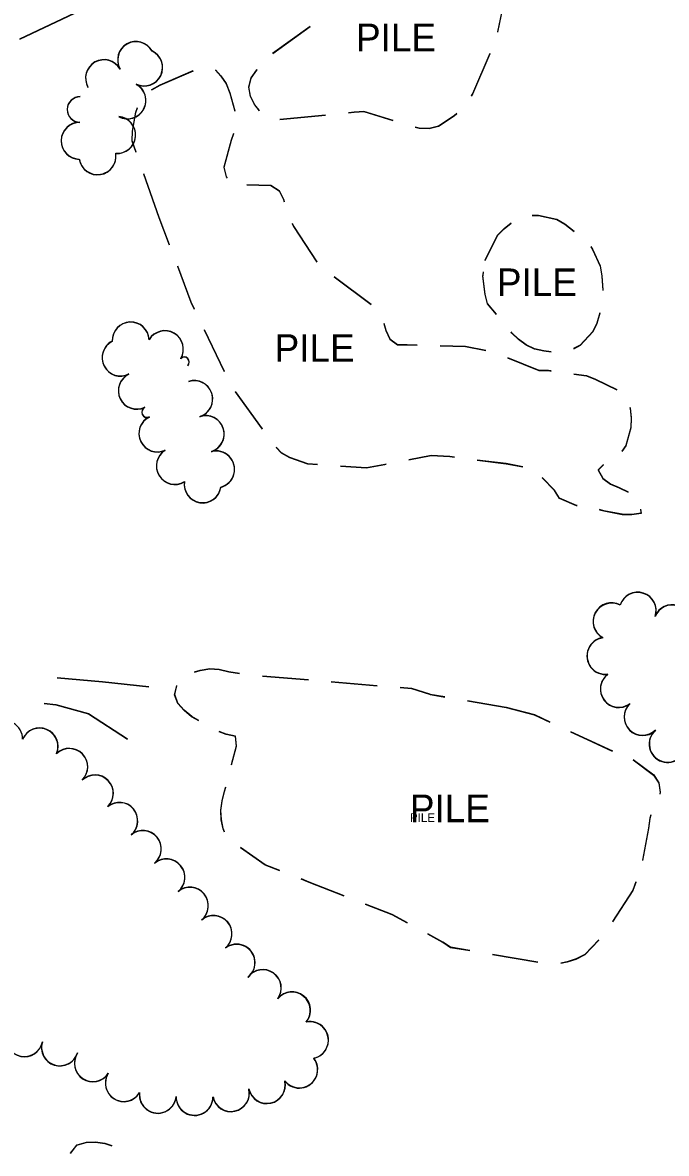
# Model space of a CAD drawing. Extents: x -25029 to 2274964, y -81170 to 687028.
# Drawn here: x -401 to -52, y -66784 to -66170 of the extents above; entities that cross this region are included whole.
import ezdxf

# ---------------------------------------------------------------- set-up
doc = ezdxf.new("R2010")
doc.units = 0
for name, color, linetype in [('BLDG', 7, 'Continuous'), ('DRIVWY', 7, 'Continuous'), ('ROAD', 7, 'Continuous'), ('TREES', 7, 'Continuous')]:
    doc.layers.add(name, color=color, linetype=linetype)

msp = doc.modelspace()

# ---------------------------------------------------------------- linework, layer by layer
at = {"layer": 'BLDG'}
for p, q in [((-265.57, -66186.45), (-245.22, -66171.94)), ((-265.55, -66186.63), (-245.19, -66172.13)), ((-236.84, -66220.12), (-261.73, -66222.52)), ((-236.82, -66220.31), (-261.71, -66222.7)), ((-327.22, -66275.68), (-335.5, -66252.1)), ((-327.21, -66275.86), (-335.48, -66252.27)), ((-321.57, -66290.57), (-327.22, -66275.68)), ((-321.56, -66290.75), (-327.21, -66275.86)), ((-232.12, -66307.85), (-212.02, -66322.73)), ((-232.11, -66308.04), (-212.01, -66322.92)), ((-291.71, -66359.3), (-302.54, -66336.76)), ((-291.71, -66359.48), (-302.53, -66336.94)), ((-271.14, -66390.54), (-285.67, -66370.19)), ((-271.14, -66390.72), (-285.67, -66370.37)), ((-271.09, -66524.7), (-246.18, -66526.78)), ((-271.07, -66524.52), (-246.16, -66526.59)), ((-233.72, -66527.83), (-208.81, -66529.91)), ((-233.7, -66527.64), (-208.79, -66529.72)), ((-159.69, -66538.15), (-138.72, -66541.71)), ((-159.67, -66537.95), (-138.7, -66541.51)), ((-121.52, -66680.21), (-146.17, -66676.01)), ((-121.48, -66680.01), (-146.14, -66675.81))]:
    msp.add_line(p, q, dxfattribs=at)
for points in [[(-139.68, -66150.4), (-139.55, -66152.32), (-139.9, -66157.57), (-143.47, -66175.02)], [(-139.65, -66150.6), (-139.52, -66152.52), (-139.87, -66157.77), (-143.44, -66175.22)], [(-147.67, -66186.73), (-157.04, -66208.62), (-157.74, -66209.59)], [(-147.65, -66186.93), (-157.02, -66208.82), (-157.72, -66209.79)], [(-331.38, -66206.41), (-331.27, -66206.32), (-326.59, -66203.72), (-308.66, -66196.03)], [(-331.36, -66206.58), (-331.25, -66206.49), (-326.57, -66203.9), (-308.64, -66196.21)], [(-296.61, -66195.62), (-293.71, -66198.86), (-290.83, -66203.03), (-288.88, -66207.99), (-286.11, -66217.86)], [(-296.59, -66195.8), (-293.69, -66199.04), (-290.81, -66203.21), (-288.86, -66208.17), (-286.09, -66218.04)], [(-272.72, -66217.62), (-275.34, -66214.31), (-277.65, -66209.85), (-278.59, -66204.82), (-277.23, -66199.92), (-274.21, -66195.6), (-274.05, -66195.36)], [(-272.7, -66217.8), (-275.32, -66214.49), (-277.63, -66210.03), (-278.57, -66205), (-277.21, -66200.1), (-274.19, -66195.78), (-274.03, -66195.54)], [(-339.64, -66240.3), (-341.81, -66234.11), (-341.68, -66228.79), (-339.89, -66218.5), (-339.01, -66215.98)], [(-339.62, -66240.47), (-341.79, -66234.28), (-341.66, -66228.96), (-339.87, -66218.67), (-338.99, -66216.15)], [(-200.15, -66223.09), (-215.96, -66218.26), (-221.29, -66218.63), (-224.4, -66218.93)], [(-200.13, -66223.28), (-215.94, -66218.45), (-221.27, -66218.82), (-224.38, -66219.12)], [(-165.58, -66219.26), (-166.95, -66220.51), (-175.51, -66226.14), (-180.55, -66227.36), (-185.94, -66227.23), (-188.22, -66226.75)], [(-165.56, -66219.46), (-166.93, -66220.7), (-175.49, -66226.33), (-180.53, -66227.55), (-185.92, -66227.42), (-188.2, -66226.94)], [(-286.92, -66230.19), (-288.13, -66233.68), (-292.07, -66248.44), (-290.84, -66253.55), (-290.37, -66254.17)], [(-286.9, -66230.37), (-288.11, -66233.86), (-292.05, -66248.62), (-290.82, -66253.73), (-290.35, -66254.35)], [(-279.64, -66257.88), (-266.58, -66258.27), (-262.12, -66261.07), (-259.67, -66265.75), (-259.29, -66267.09)], [(-279.62, -66258.06), (-266.56, -66258.45), (-262.1, -66261.25), (-259.65, -66265.93), (-259.28, -66267.27)], [(-254.98, -66278.8), (-254.31, -66280.42), (-241.55, -66299.84)], [(-254.97, -66278.98), (-254.3, -66280.6), (-241.54, -66300.03)], [(-150.09, -66298.85), (-143.41, -66285.32), (-139.82, -66281.64), (-136.1, -66278.65)], [(-150.08, -66299.05), (-143.4, -66285.52), (-139.81, -66281.84), (-136.09, -66278.85)], [(-124.58, -66274.43), (-121.18, -66274.43), (-111.25, -66276.64), (-106.86, -66279.16), (-101.86, -66283.1)], [(-124.57, -66274.63), (-121.17, -66274.63), (-111.24, -66276.84), (-106.85, -66279.36), (-101.85, -66283.3)], [(-92.8, -66291.55), (-91.87, -66292.89), (-87.62, -66302.02), (-86.75, -66307.35), (-86.22, -66315.23)], [(-92.79, -66291.75), (-91.86, -66293.09), (-87.61, -66302.22), (-86.74, -66307.55), (-86.21, -66315.43)], [(-307.94, -66325.49), (-309.75, -66321.72), (-317.14, -66302.25)], [(-307.93, -66325.67), (-309.74, -66321.9), (-317.13, -66302.43)], [(-144.05, -66328.24), (-148.91, -66322.39), (-150.21, -66317.35), (-151.37, -66307.42), (-151.3, -66306.92), (-151.05, -66305.26)], [(-144.04, -66328.44), (-148.9, -66322.59), (-150.2, -66317.55), (-151.36, -66307.62), (-151.29, -66307.12), (-151.04, -66305.46)], [(-87.92, -66327.51), (-89.45, -66333.04), (-91.75, -66337.58), (-98.51, -66345), (-102.16, -66346.94)], [(-87.91, -66327.71), (-89.44, -66333.24), (-91.74, -66337.78), (-98.5, -66345.2), (-102.15, -66347.14)], [(-205.22, -66333.09), (-204.09, -66336.92), (-201.85, -66341.6), (-197.82, -66344.62), (-192.57, -66344.75), (-187.04, -66344.91)], [(-205.21, -66333.28), (-204.08, -66337.11), (-201.84, -66341.79), (-197.81, -66344.81), (-192.56, -66344.94), (-187.03, -66345.1)], [(-114.31, -66348.69), (-118.37, -66348.19), (-123.33, -66346.97), (-127.94, -66344.81), (-131.98, -66341.8), (-135.72, -66338.27), (-136.06, -66337.86)], [(-114.3, -66348.89), (-118.36, -66348.39), (-123.32, -66347.17), (-127.93, -66345.01), (-131.97, -66342), (-135.71, -66338.47), (-136.05, -66338.06)], [(-174.54, -66345.26), (-160.83, -66345.64), (-149.75, -66347.76)], [(-174.53, -66345.45), (-160.82, -66345.84), (-149.74, -66347.96)], [(-137.96, -66351.74), (-120.94, -66358.62), (-115.68, -66358.69), (-114.31, -66358.88)], [(-137.96, -66351.94), (-120.94, -66358.82), (-115.68, -66358.89), (-114.31, -66359.08)], [(-101.93, -66360.59), (-95.03, -66361.55), (-90.2, -66363.48), (-78.65, -66369.05)], [(-101.93, -66360.79), (-95.03, -66361.75), (-90.2, -66363.68), (-78.65, -66369.26)], [(-71.53, -66378.66), (-71.33, -66379.28), (-70.82, -66384.39), (-71.03, -66389.79), (-73.75, -66399.44), (-75.93, -66402.53)], [(-71.53, -66378.87), (-71.33, -66379.49), (-70.82, -66384.6), (-71.03, -66390), (-73.75, -66399.65), (-75.93, -66402.74)], [(-241.15, -66409.86), (-246.46, -66409.51), (-256.25, -66406.08), (-260.71, -66403.42), (-263.59, -66400.49)], [(-241.15, -66410.05), (-246.46, -66409.7), (-256.25, -66406.26), (-260.71, -66403.6), (-263.59, -66400.67)], [(-166.87, -66405.85), (-169.32, -66405.54), (-179.39, -66404.97), (-191.62, -66407.28)], [(-166.87, -66406.04), (-169.32, -66405.73), (-179.39, -66405.16), (-191.62, -66407.47)], [(-129.74, -66411.02), (-138.8, -66409.38), (-154.47, -66407.4)], [(-129.74, -66411.22), (-138.8, -66409.58), (-154.47, -66407.6)], [(-203.9, -66409.61), (-204.65, -66409.75), (-214.65, -66411.63), (-228.68, -66410.69)], [(-203.9, -66409.8), (-204.65, -66409.94), (-214.65, -66411.82), (-228.68, -66410.88)], [(-85.93, -66409.81), (-88.71, -66412.78), (-86.25, -66417.31), (-82.08, -66420.39), (-77.4, -66422.25), (-72.43, -66424.71)], [(-85.93, -66410.01), (-88.71, -66412.98), (-86.25, -66417.51), (-82.08, -66420.6), (-77.4, -66422.46), (-72.43, -66424.92)], [(-100.24, -66432.04), (-100.62, -66432.01), (-109.78, -66428.06), (-112.44, -66423.82), (-119.2, -66416.94)], [(-100.25, -66432.24), (-100.63, -66432.21), (-109.78, -66428.26), (-112.44, -66424.02), (-119.2, -66417.14)], [(-65.74, -66434.38), (-65.44, -66436.48), (-70.47, -66437.14), (-75.73, -66437.07), (-85.73, -66435.14), (-88.01, -66434.54)], [(-65.73, -66434.17), (-65.43, -66436.27), (-70.46, -66436.93), (-75.72, -66436.86), (-85.72, -66434.94), (-88, -66434.34)], [(-308.06, -66522.59), (-304.91, -66521.6), (-299.66, -66520.8), (-294.55, -66521.16), (-289.37, -66522.45), (-283.51, -66523.35)], [(-308.04, -66522.41), (-304.89, -66521.42), (-299.64, -66520.62), (-294.53, -66520.98), (-289.35, -66522.27), (-283.49, -66523.17)], [(-305.61, -66548.98), (-309.56, -66546.79), (-313.6, -66543.34), (-317.13, -66539.61), (-318.79, -66534.86), (-317.65, -66529.99)], [(-305.59, -66548.8), (-309.54, -66546.61), (-313.58, -66543.16), (-317.11, -66539.43), (-318.77, -66534.68), (-317.63, -66529.81)], [(-196.35, -66530.96), (-190.12, -66531.48), (-180.33, -66534.49), (-180.04, -66534.7), (-172.01, -66536.06)], [(-196.33, -66530.77), (-190.1, -66531.29), (-180.31, -66534.3), (-180.02, -66534.51), (-171.99, -66535.87)], [(-138.72, -66541.71), (-123.46, -66545.79), (-115.12, -66549.68)], [(-138.7, -66541.51), (-123.44, -66545.59), (-115.1, -66549.48)], [(-287.89, -66572.94), (-285.22, -66562.67), (-285.8, -66557.56), (-290.77, -66556.49), (-294.63, -66554.94)], [(-287.87, -66572.76), (-285.2, -66562.49), (-285.78, -66557.38), (-290.75, -66556.31), (-294.61, -66554.76)], [(-103.79, -66554.96), (-94.8, -66559.15), (-81.09, -66565.45)], [(-103.77, -66554.76), (-94.78, -66558.95), (-81.07, -66565.24)], [(-69.73, -66570.13), (-58.65, -66578.54), (-55.92, -66582.85), (-55.12, -66587.96), (-55.36, -66588.74)], [(-69.71, -66569.92), (-58.63, -66578.33), (-55.9, -66582.64), (-55.1, -66587.75), (-55.34, -66588.53)], [(-291.76, -66609.5), (-292.44, -66607.66), (-293.45, -66602.69), (-293.74, -66597.58), (-293.03, -66592.55), (-291.67, -66587.43), (-291.05, -66585.03)], [(-291.73, -66609.32), (-292.41, -66607.48), (-293.42, -66602.51), (-293.71, -66597.4), (-293.01, -66592.37), (-291.65, -66587.25), (-291.03, -66584.85)], [(-60.17, -66600.2), (-60.79, -66602.07), (-61.5, -66607.4), (-64.67, -66624.77)], [(-60.14, -66599.99), (-60.76, -66601.86), (-61.47, -66607.19), (-64.64, -66624.56)], [(-261.63, -66630.37), (-269.6, -66627.35), (-283.07, -66617.87)], [(-261.6, -66630.19), (-269.57, -66627.17), (-283.04, -66617.69)], [(-226.74, -66644.13), (-245.77, -66636.68), (-250, -66634.95)], [(-226.71, -66643.94), (-245.74, -66636.49), (-249.97, -66634.77)], [(-68.39, -66636.67), (-70.03, -66641.16), (-80.97, -66658.16)], [(-68.36, -66636.46), (-70, -66640.95), (-80.94, -66657.95)], [(-192.32, -66658.88), (-200.7, -66654.33), (-215.1, -66648.69)], [(-192.29, -66658.69), (-200.67, -66654.14), (-215.07, -66648.5)], [(-158.49, -66673.92), (-168.94, -66672.14), (-173.19, -66669.27), (-181.34, -66664.84)], [(-158.46, -66673.72), (-168.91, -66671.95), (-173.16, -66669.08), (-181.31, -66664.65)], [(-88.46, -66668.1), (-95.97, -66676.02), (-100.86, -66678.47), (-105.68, -66680.06), (-109.14, -66680.81)], [(-88.43, -66667.9), (-95.94, -66675.82), (-100.82, -66678.27), (-105.64, -66679.86), (-109.1, -66680.61)], [(-375.36, -66783.81), (-371.84, -66779.38), (-366.8, -66777.87), (-361.77, -66777.72), (-356.73, -66778.5), (-352.97, -66779.71)], [(-375.31, -66783.64), (-371.79, -66779.21), (-366.75, -66777.7), (-361.72, -66777.55), (-356.68, -66778.33), (-352.92, -66779.54)]]:
    msp.add_lwpolyline(points, dxfattribs=at)
at = {"layer": 'DRIVWY'}
for points in [[(-332.9, -66530.63), (-358.02, -66527.92), (-382.66, -66525.76)], [(-332.88, -66530.46), (-358, -66527.75), (-382.64, -66525.59)], [(-389.72, -66539.64), (-383.26, -66540.33), (-365.62, -66545.27), (-344.43, -66558.88)], [(-389.7, -66539.47), (-383.24, -66540.16), (-365.6, -66545.1), (-344.41, -66558.71)]]:
    msp.add_lwpolyline(points, dxfattribs=at)
at = {"layer": 'ROAD'}
for points in [[(-402.84, -66178.7), (-336.96, -66147.53)], [(-402.81, -66178.87), (-336.93, -66147.7)]]:
    msp.add_lwpolyline(points, dxfattribs=at)
at = {"layer": 'TREES'}
for centre, radius, start, end in [((-339.76, -66190.17), 10, 29.46161, 209.46161), ((-339.74, -66190.35), 10, 29.45461, 209.45461), ((-335.37, -66194.27), 10, 244.43709, 64.43709), ((-335.35, -66194.45), 10, 244.43009, 64.43009), ((-357.18, -66200), 10, 29.46161, 209.46161), ((-357.16, -66200.18), 10, 29.45461, 209.45461), ((-344.43, -66212.1), 10, 241.69637, 61.69638), ((-344.41, -66212.27), 10, 241.68937, 61.68937), ((-370.19, -66217.06), 6.95, 89.20088, 269.20088), ((-370.17, -66217.23), 6.95, 89.19388, 269.19388), ((-370.43, -66234.01), 10, 89.20088, 269.20088), ((-370.41, -66234.19), 10, 89.19388, 269.19388), ((-349.99, -66230.87), 10, 265.27144, 85.27144), ((-349.98, -66231.04), 10, 265.26444, 85.26444), ((-360.69, -66242.42), 10, 189.14033, 9.14033), ((-360.68, -66242.6), 10, 189.13333, 9.13333), ((-342.66, -66342.43), 10, 2.29949, 182.29949), ((-342.66, -66342.61), 10, 2.29249, 182.29249), ((-324.06, -66347.12), 10, 329.41464, 149.41464), ((-324.06, -66347.3), 10, 329.40764, 149.40764), ((-348.15, -66351.76), 10, 116.78804, 296.78804), ((-348.15, -66351.94), 10, 116.78104, 296.78104), ((-313.58, -66354.11), 2.67, 314.51407, 134.51407), ((-313.58, -66354.29), 2.67, 314.50707, 134.50707), ((-339.32, -66369.7), 10, 115.58421, 295.58421), ((-339.32, -66369.88), 10, 115.57721, 295.57721), ((-308.12, -66374.2), 10, 288.01847, 108.01847), ((-308.12, -66374.38), 10, 288.01147, 108.01147), ((-333.75, -66381.33), 2.89, 115.58421, 295.58421), ((-333.76, -66381.51), 2.89, 115.57721, 295.57721), ((-301.93, -66393.4), 10, 288.01147, 108.01147), ((-301.93, -66393.22), 10, 288.01847, 108.01847), ((-328.19, -66392.96), 10, 115.58421, 295.58421), ((-328.19, -66393.14), 10, 115.57721, 295.57721), ((-318.68, -66410.71), 10, 121.3125, 301.3125), ((-318.67, -66410.53), 10, 121.3195, 301.3195), ((-296.27, -66412.39), 10, 284.89394, 104.89394), ((-296.27, -66412.58), 10, 284.88694, 104.88694), ((-303.59, -66420.75), 10, 171.40204, 351.40204), ((-303.58, -66420.56), 10, 171.40904, 351.40904), ((-67.33, -66489.34), 10, 342.12752, 162.12752), ((-67.31, -66489.13), 10, 342.13452, 162.13452), ((-81.51, -66495.12), 10, 62.19644, 242.19644), ((-81.5, -66494.91), 10, 62.20344, 242.20344), ((-48.91, -66495.65), 9.47, 339.9837, 159.9837), ((-48.89, -66495.44), 9.47, 339.9907, 159.9907), ((-84.85, -66513.87), 10, 97.6496, 277.6496), ((-84.83, -66513.66), 10, 97.6566, 277.6566), ((-77.58, -66531.83), 10, 126.40289, 306.40289), ((-77.56, -66531.62), 10, 126.40989, 306.40989), ((-64.65, -66547.02), 10, 134.41711, 314.41711), ((-64.62, -66546.81), 10, 134.42411, 314.42411), ((-411.34, -66558.96), 10, 0.07801, 180.07801), ((-392.16, -66563.01), 10, 337.04041, 157.04041), ((-392.13, -66562.84), 10, 337.04741, 157.04741), ((-51.04, -66561.67), 10, 131.39357, 311.39357), ((-51.01, -66561.45), 10, 131.40057, 311.40057), ((-376, -66574.1), 10, 314.04292, 134.04292), ((-375.97, -66573.93), 10, 314.04992, 134.04992), ((-362.1, -66588.48), 10, 314.01797, 134.01797), ((-362.07, -66588.31), 10, 314.02497, 134.02497), ((-348.8, -66603.32), 9.94, 309.70197, 129.70197), ((-348.77, -66603.14), 9.94, 309.70897, 129.70897), ((-336.06, -66618.67), 10, 309.70197, 129.70197), ((-336.03, -66618.49), 10, 309.70897, 129.70897), ((-323.28, -66634.05), 10, 309.70197, 129.70197), ((-323.25, -66633.87), 10, 309.70897, 129.70897), ((-310.51, -66649.44), 10, 309.70197, 129.70197), ((-310.47, -66649.26), 10, 309.70897, 129.70897), ((-297.67, -66664.78), 10, 310.12455, 130.12455), ((-297.64, -66664.6), 10, 310.13155, 130.13155), ((-285.15, -66680.37), 10, 307.4451, 127.4451), ((-285.11, -66680.18), 10, 307.4521, 127.4521), ((-270.94, -66694.13), 10, 324.34929, 144.34929), ((-270.9, -66693.95), 10, 324.35629, 144.35629), ((-255.08, -66706.3), 10, 320.66277, 140.66277), ((-255.04, -66706.11), 10, 320.66977, 140.66977), ((-245.31, -66722.43), 10, 281.7525, 101.7525), ((-245.27, -66722.24), 10, 281.7595, 101.7595), ((-400.42, -66721.37), 10, 168.59309, 348.59309), ((-400.38, -66721.2), 10, 168.60009, 348.60009), ((-381.1, -66726.4), 10, 162.25988, 342.25988), ((-381.05, -66726.22), 10, 162.26688, 342.26688), ((-363.24, -66734.98), 10, 146.4011, 326.4011), ((-363.2, -66734.8), 10, 146.4081, 326.4081), ((-251.12, -66738.42), 10, 218.28731, 38.28731), ((-251.08, -66738.23), 10, 218.29431, 38.29431), ((-346.41, -66745.77), 10, 148.29241, 328.29241), ((-346.36, -66745.59), 10, 148.29941, 328.29941), ((-268.73, -66746.81), 10, 192.70223, 12.70223), ((-268.68, -66746.63), 10, 192.70923, 12.70923), ((-327.95, -66752.08), 10, 173.95134, 353.95134), ((-327.91, -66751.9), 10, 173.95834, 353.95834), ((-288.25, -66751.17), 10, 192.49192, 12.49192), ((-288.2, -66750.99), 10, 192.49892, 12.49892), ((-308.01, -66753.23), 10, 179.40989, 359.40989), ((-307.96, -66753.05), 10, 179.41689, 359.41689)]:
    msp.add_arc(centre, radius, start, end, dxfattribs=at)

# ---------------------------------------------------------------- texts
at = {"layer": 'BLDG'}
for p in [(-220.3, -66185.5), (-143.79, -66318.41), (-264.51, -66354.09), (-191.04, -66604.02)]:
    msp.add_text('PILE', height=15, dxfattribs=at).set_placement(p)
msp.add_text('PILE', height=4.68, rotation=0.007, dxfattribs=at).set_placement((-191.01, -66603.83))

doc.saveas('drawing.dxf')
